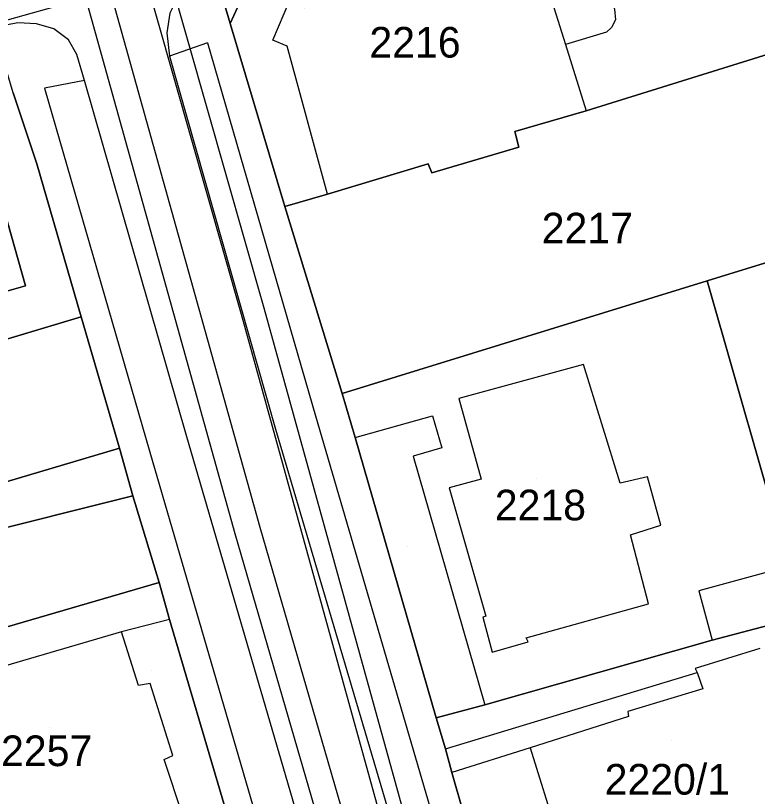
# Model space of a CAD drawing. Extents: x -263423 to -261326, y -1240067 to -1237864.
# Drawn here: x -262351.8 to -262303.4, y -1238838.2 to -1238787.2 of the extents above; entities that cross this region are included whole.
import ezdxf

# ---------------------------------------------------------------- set-up
doc = ezdxf.new("R2010")
doc.units = 0
for name, color, linetype in [('body_kn', 7, 'Continuous'), ('kladpar_druhypozemkov', 7, 'Continuous'), ('kladpar_hranice', 7, 'Continuous'), ('kladpar_parcelnecisla', 7, 'Continuous'), ('kladpar_plochy', 7, 'Continuous'), ('tarchy_linie', 7, 'Continuous'), ('zappar_hrandruhpozemk', 7, 'Continuous')]:
    doc.layers.add(name, color=color, linetype=linetype)

msp = doc.modelspace()

# ---------------------------------------------------------------- linework, layer by layer
at = {"layer": 'body_kn'}
for p, q in [((-262351.64, -1238787.69), (-262351.64, -1238787.69)), ((-262350.43, -1238787.76), (-262350.43, -1238787.76)), ((-262337.8, -1238787.73), (-262337.8, -1238787.73)), ((-262312.67, -1238787.49), (-262312.67, -1238787.49)), ((-262349.29, -1238788.09), (-262349.29, -1238788.09)), ((-262341.93, -1238788.34), (-262341.93, -1238788.34)), ((-262313.25, -1238788.31), (-262313.25, -1238788.31)), ((-262312.93, -1238787.99), (-262312.93, -1238787.99)), ((-262348.35, -1238788.79), (-262348.35, -1238788.79)), ((-262335.02, -1238788.83), (-262335.02, -1238788.83)), ((-262339.27, -1238788.99), (-262339.27, -1238788.99)), ((-262334.07, -1238789.22), (-262334.07, -1238789.22)), ((-262315.92, -1238789.11), (-262315.92, -1238789.11)), ((-262347.79, -1238789.75), (-262347.79, -1238789.75)), ((-262341.76, -1238789.86), (-262341.76, -1238789.86)), ((-262347.3, -1238791.46), (-262347.3, -1238791.46)), ((-262347.3, -1238791.46), (-262347.3, -1238791.46)), ((-262349.9, -1238791.95), (-262349.9, -1238791.95)), ((-262314.57, -1238793.43), (-262314.57, -1238793.43)), ((-262319.22, -1238794.79), (-262319.22, -1238794.79)), ((-262318.97, -1238795.81), (-262318.97, -1238795.81)), ((-262350.4, -1238796.89), (-262350.4, -1238796.89)), ((-262324.89, -1238796.9), (-262324.89, -1238796.9)), ((-262324.89, -1238796.9), (-262324.89, -1238796.9)), ((-262324.64, -1238797.48), (-262324.64, -1238797.48)), ((-262331.44, -1238798.88), (-262331.44, -1238798.88)), ((-262331.44, -1238798.88), (-262331.44, -1238798.88)), ((-262334.24, -1238799.68), (-262334.24, -1238799.68)), ((-262306.69, -1238804.53), (-262306.69, -1238804.53)), ((-262306.69, -1238804.53), (-262306.69, -1238804.53)), ((-262351.14, -1238804.86), (-262351.14, -1238804.86)), ((-262337.07, -1238806.71), (-262337.07, -1238806.71)), ((-262335.59, -1238806.29), (-262335.59, -1238806.29)), ((-262347.52, -1238806.87), (-262347.52, -1238806.87)), ((-262347.52, -1238806.87), (-262347.52, -1238806.87)), ((-262314.74, -1238809.98), (-262314.74, -1238809.98)), ((-262330.5, -1238811.89), (-262330.5, -1238811.89)), ((-262322.89, -1238812.2), (-262322.89, -1238812.2)), ((-262322.89, -1238812.2), (-262322.89, -1238812.2)), ((-262332.23, -1238813.33), (-262332.23, -1238813.33)), ((-262324.61, -1238813.33), (-262324.61, -1238813.33)), ((-262334.84, -1238814.2), (-262334.84, -1238814.2)), ((-262340.62, -1238814.72), (-262340.62, -1238814.72)), ((-262329.64, -1238814.75), (-262329.64, -1238814.75)), ((-262329.64, -1238814.75), (-262329.64, -1238814.75)), ((-262345.01, -1238815.45), (-262345.01, -1238815.45)), ((-262343.04, -1238815.72), (-262343.04, -1238815.72)), ((-262324, -1238815.43), (-262324, -1238815.43)), ((-262325.85, -1238815.98), (-262325.85, -1238815.98)), ((-262310.57, -1238817.31), (-262310.57, -1238817.31)), ((-262321.42, -1238817.47), (-262321.42, -1238817.47)), ((-262312.35, -1238817.74), (-262312.35, -1238817.74)), ((-262323.52, -1238818.03), (-262323.52, -1238818.03)), ((-262344.15, -1238818.56), (-262344.15, -1238818.56)), ((-262344.15, -1238818.56), (-262344.15, -1238818.56)), ((-262309.71, -1238820.48), (-262309.71, -1238820.48)), ((-262335.87, -1238820.6), (-262335.87, -1238820.6)), ((-262337.46, -1238821.04), (-262337.46, -1238821.04)), ((-262311.68, -1238821.1), (-262311.68, -1238821.1)), ((-262342.43, -1238824.22), (-262342.43, -1238824.22)), ((-262342.43, -1238824.22), (-262342.43, -1238824.22)), ((-262307.22, -1238824.75), (-262307.22, -1238824.75)), ((-262310.52, -1238825.61), (-262310.52, -1238825.61)), ((-262321.32, -1238826.48), (-262321.32, -1238826.48)), ((-262321.13, -1238826.42), (-262321.13, -1238826.42)), ((-262341.76, -1238826.64), (-262341.76, -1238826.64)), ((-262341.76, -1238826.64), (-262341.76, -1238826.64)), ((-262344.88, -1238827.44), (-262344.88, -1238827.44)), ((-262344.88, -1238827.44), (-262344.88, -1238827.44)), ((-262318.48, -1238827.83), (-262318.48, -1238827.83)), ((-262318.36, -1238828.09), (-262318.36, -1238828.09)), ((-262306.36, -1238827.99), (-262306.36, -1238827.99)), ((-262306.36, -1238827.99), (-262306.36, -1238827.99)), ((-262320.71, -1238828.77), (-262320.71, -1238828.77)), ((-262307.46, -1238829.82), (-262307.46, -1238829.82)), ((-262307.33, -1238830.08), (-262307.33, -1238830.08)), ((-262343.77, -1238830.93), (-262343.77, -1238830.93)), ((-262343.01, -1238830.81), (-262343.01, -1238830.81)), ((-262306.96, -1238831.16), (-262306.96, -1238831.16)), ((-262321.19, -1238832.19), (-262321.19, -1238832.19)), ((-262311.87, -1238832.64), (-262311.87, -1238832.64)), ((-262324.37, -1238833.05), (-262324.37, -1238833.05)), ((-262311.81, -1238832.96), (-262311.81, -1238832.96)), ((-262323.76, -1238835.08), (-262323.76, -1238835.08)), ((-262323.76, -1238835.08), (-262323.76, -1238835.08)), ((-262318.24, -1238835), (-262318.24, -1238835)), ((-262318.24, -1238835), (-262318.24, -1238835)), ((-262342.11, -1238835.76), (-262342.11, -1238835.76)), ((-262341.53, -1238835.51), (-262341.53, -1238835.51)), ((-262323.33, -1238836.61), (-262323.33, -1238836.61))]:
    msp.add_line(p, q, dxfattribs=at)
at = {"layer": 'kladpar_druhypozemkov'}
for p, q in [((-262326.04, -1238788.16), (-262326.04, -1238788.16)), ((-262314.32, -1238799.96), (-262314.32, -1238799.96)), ((-262317.84, -1238817.46), (-262317.84, -1238817.46)), ((-262326.24, -1238821.86), (-262326.24, -1238821.86)), ((-262342.9, -1238829.94), (-262342.9, -1238829.94)), ((-262349.55, -1238833.7), (-262349.55, -1238833.7)), ((-262309.04, -1238834.56), (-262309.04, -1238834.56))]:
    msp.add_line(p, q, dxfattribs=at)
at = {"layer": 'kladpar_hranice'}
for points in [[(-262351.28, -1238741.15), (-262347.79, -1238753.16), (-262347.42, -1238754.5), (-262343.44, -1238768.41), (-262341.73, -1238774.39), (-262338.97, -1238783.73), (-262337.8, -1238787.73), (-262334.24, -1238799.68), (-262330.5, -1238811.89), (-262329.64, -1238814.75), (-262324.37, -1238833.05), (-262323.76, -1238835.08), (-262323.33, -1238836.61), (-262320.33, -1238847.09)], [(-262338.2, -1238838.65), (-262341.76, -1238826.64), (-262342.43, -1238824.22), (-262344.15, -1238818.56), (-262345.01, -1238815.45), (-262347.52, -1238806.87), (-262350.4, -1238796.89), (-262351.94, -1238792.25), (-262353.23, -1238787.99), (-262355.8, -1238778.84), (-262356.23, -1238777.44), (-262357.39, -1238773.19), (-262361.49, -1238758.82), (-262362.23, -1238756.27), (-262363.52, -1238751.83), (-262364.91, -1238747.06), (-262366.52, -1238741.54)], [(-262299.07, -1238773.77), (-262307.09, -1238776.06), (-262336.37, -1238784.58), (-262337.8, -1238787.73), (-262338.97, -1238783.73), (-262341.73, -1238774.39), (-262343.44, -1238768.41), (-262340.35, -1238770.09), (-262333.16, -1238768.24), (-262322.97, -1238765.21), (-262303.56, -1238759.41), (-262286.94, -1238754.47)], [(-262307.09, -1238776.06), (-262299.07, -1238773.77), (-262297.29, -1238779.6), (-262296.25, -1238782.99), (-262295.09, -1238787.37), (-262314.57, -1238793.43), (-262319.22, -1238794.79), (-262318.97, -1238795.81), (-262324.64, -1238797.48), (-262324.89, -1238796.9), (-262331.44, -1238798.88), (-262334.24, -1238799.68), (-262337.8, -1238787.73), (-262336.37, -1238784.58), (-262307.09, -1238776.06)], [(-262324.89, -1238796.9), (-262324.64, -1238797.48), (-262318.97, -1238795.81), (-262319.22, -1238794.79), (-262314.57, -1238793.43), (-262295.09, -1238787.37), (-262293.93, -1238791.44), (-262291.86, -1238799.95), (-262306.69, -1238804.53), (-262330.5, -1238811.89), (-262334.24, -1238799.68), (-262331.44, -1238798.88), (-262324.89, -1238796.9)], [(-262351.94, -1238792.25), (-262350.4, -1238796.89), (-262347.52, -1238806.87), (-262371.14, -1238813.98)], [(-262353.94, -1238794.97), (-262351.14, -1238804.86), (-262357.41, -1238806.63)], [(-262357.41, -1238806.63), (-262351.14, -1238804.86), (-262353.94, -1238794.97)], [(-262291.86, -1238799.95), (-262290.5, -1238804.34), (-262289.28, -1238808.79), (-262287.87, -1238813.81), (-262285.49, -1238822.2), (-262300.44, -1238826.39), (-262301.36, -1238823.15), (-262306.69, -1238804.53), (-262291.86, -1238799.95)], [(-262306.69, -1238804.53), (-262301.36, -1238823.15), (-262300.44, -1238826.39), (-262300.76, -1238826.51), (-262306.36, -1238827.99), (-262321.19, -1238832.19), (-262324.37, -1238833.05), (-262329.64, -1238814.75), (-262330.5, -1238811.89), (-262306.69, -1238804.53)], [(-262347.52, -1238806.87), (-262345.01, -1238815.45), (-262370.79, -1238823.11), (-262372.38, -1238817.45), (-262370.28, -1238816.84), (-262371.14, -1238813.98), (-262347.52, -1238806.87)], [(-262375.47, -1238815.21), (-262371.14, -1238813.98), (-262370.28, -1238816.84), (-262372.38, -1238817.45), (-262370.79, -1238823.11), (-262345.01, -1238815.45), (-262344.15, -1238818.56), (-262376.28, -1238826.62), (-262374.19, -1238833.48), (-262375.59, -1238833.85), (-262381.01, -1238835.65), (-262385.35, -1238822.23), (-262385.93, -1238820.45), (-262385.92, -1238820.14), (-262386.05, -1238819.76), (-262386.48, -1238818.36), (-262383.23, -1238817.43), (-262381.38, -1238816.88), (-262375.47, -1238815.21)], [(-262344.15, -1238818.56), (-262342.43, -1238824.22), (-262362.8, -1238830.15), (-262374.19, -1238833.48), (-262376.28, -1238826.62), (-262344.15, -1238818.56)], [(-262342.43, -1238824.22), (-262341.76, -1238826.64), (-262338.2, -1238838.65), (-262337.47, -1238841.06), (-262354.85, -1238846.44), (-262358.83, -1238832.84), (-262361.76, -1238833.71), (-262362.68, -1238830.59), (-262362.8, -1238830.15), (-262342.43, -1238824.22)], [(-262306.36, -1238827.99), (-262300.76, -1238826.51), (-262295.36, -1238843.93), (-262307.96, -1238847.57), (-262308.88, -1238844.9), (-262314.99, -1238846.69), (-262315.05, -1238846.31), (-262319.19, -1238847.61), (-262319.38, -1238846.85), (-262320.33, -1238847.09), (-262323.33, -1238836.61), (-262323.76, -1238835.08), (-262324.37, -1238833.05), (-262321.19, -1238832.19), (-262306.36, -1238827.99)]]:
    msp.add_lwpolyline(points, dxfattribs=at)
at = {"layer": 'kladpar_plochy'}
for points in [[(-262351.28, -1238741.15), (-262347.79, -1238753.16), (-262347.42, -1238754.5), (-262343.44, -1238768.41), (-262341.73, -1238774.39), (-262338.97, -1238783.73), (-262337.8, -1238787.73), (-262334.24, -1238799.68), (-262330.5, -1238811.89), (-262329.64, -1238814.75), (-262324.37, -1238833.05), (-262323.76, -1238835.08), (-262323.33, -1238836.61), (-262320.33, -1238847.09)], [(-262338.2, -1238838.65), (-262341.76, -1238826.64), (-262342.43, -1238824.22), (-262344.15, -1238818.56), (-262345.01, -1238815.45), (-262347.52, -1238806.87), (-262350.4, -1238796.89), (-262351.94, -1238792.25), (-262353.23, -1238787.99), (-262355.8, -1238778.84), (-262356.23, -1238777.44), (-262357.39, -1238773.19), (-262361.49, -1238758.82), (-262362.23, -1238756.27), (-262363.52, -1238751.83), (-262364.91, -1238747.06), (-262366.52, -1238741.54)], [(-262299.07, -1238773.77), (-262307.09, -1238776.06), (-262336.37, -1238784.58), (-262337.8, -1238787.73), (-262338.97, -1238783.73), (-262341.73, -1238774.39), (-262343.44, -1238768.41), (-262340.35, -1238770.09), (-262333.16, -1238768.24), (-262322.97, -1238765.21), (-262303.56, -1238759.41), (-262286.94, -1238754.47)], [(-262351.94, -1238792.25), (-262350.4, -1238796.89), (-262347.52, -1238806.87), (-262371.14, -1238813.98)], [(-262353.94, -1238794.97), (-262351.14, -1238804.86), (-262357.41, -1238806.63)], [(-262357.41, -1238806.63), (-262351.14, -1238804.86), (-262353.94, -1238794.97)]]:
    msp.add_lwpolyline(points, dxfattribs=at)
for points in [[(-262307.09, -1238776.06), (-262299.07, -1238773.77), (-262297.29, -1238779.6), (-262296.25, -1238782.99), (-262295.09, -1238787.37), (-262314.57, -1238793.43), (-262319.22, -1238794.79), (-262318.97, -1238795.81), (-262324.64, -1238797.48), (-262324.89, -1238796.9), (-262331.44, -1238798.88), (-262334.24, -1238799.68), (-262337.8, -1238787.73), (-262336.37, -1238784.58)], [(-262324.89, -1238796.9), (-262324.64, -1238797.48), (-262318.97, -1238795.81), (-262319.22, -1238794.79), (-262314.57, -1238793.43), (-262295.09, -1238787.37), (-262293.93, -1238791.44), (-262291.86, -1238799.95), (-262306.69, -1238804.53), (-262330.5, -1238811.89), (-262334.24, -1238799.68), (-262331.44, -1238798.88)], [(-262291.86, -1238799.95), (-262290.5, -1238804.34), (-262289.28, -1238808.79), (-262287.87, -1238813.81), (-262285.49, -1238822.2), (-262300.44, -1238826.39), (-262301.36, -1238823.15), (-262306.69, -1238804.53)], [(-262306.69, -1238804.53), (-262301.36, -1238823.15), (-262300.44, -1238826.39), (-262300.76, -1238826.51), (-262306.36, -1238827.99), (-262321.19, -1238832.19), (-262324.37, -1238833.05), (-262329.64, -1238814.75), (-262330.5, -1238811.89)], [(-262347.52, -1238806.87), (-262345.01, -1238815.45), (-262370.79, -1238823.11), (-262372.38, -1238817.45), (-262370.28, -1238816.84), (-262371.14, -1238813.98)], [(-262375.47, -1238815.21), (-262371.14, -1238813.98), (-262370.28, -1238816.84), (-262372.38, -1238817.45), (-262370.79, -1238823.11), (-262345.01, -1238815.45), (-262344.15, -1238818.56), (-262376.28, -1238826.62), (-262374.19, -1238833.48), (-262375.59, -1238833.85), (-262381.01, -1238835.65), (-262385.35, -1238822.23), (-262385.93, -1238820.45), (-262385.92, -1238820.14), (-262386.05, -1238819.76), (-262386.48, -1238818.36), (-262383.23, -1238817.43), (-262381.38, -1238816.88)], [(-262344.15, -1238818.56), (-262342.43, -1238824.22), (-262362.8, -1238830.15), (-262374.19, -1238833.48), (-262376.28, -1238826.62)], [(-262342.43, -1238824.22), (-262341.76, -1238826.64), (-262338.2, -1238838.65), (-262337.47, -1238841.06), (-262354.85, -1238846.44), (-262358.83, -1238832.84), (-262361.76, -1238833.71), (-262362.68, -1238830.59), (-262362.8, -1238830.15)], [(-262306.36, -1238827.99), (-262300.76, -1238826.51), (-262295.36, -1238843.93), (-262307.96, -1238847.57), (-262308.88, -1238844.9), (-262314.99, -1238846.69), (-262315.05, -1238846.31), (-262319.19, -1238847.61), (-262319.38, -1238846.85), (-262320.33, -1238847.09), (-262323.33, -1238836.61), (-262323.76, -1238835.08), (-262324.37, -1238833.05), (-262321.19, -1238832.19)]]:
    msp.add_lwpolyline(points, close=True, dxfattribs=at)
at = {"layer": 'tarchy_linie'}
for points in [[(-262383.62, -1238648.31), (-262364.99, -1238710.49), (-262343.69, -1238783.46), (-262337.07, -1238806.71), (-262314.1, -1238889.79)], [(-262385.11, -1238648.81), (-262384.73, -1238650.01), (-262372.26, -1238694.13), (-262359.64, -1238737.68), (-262346.67, -1238781.89), (-262335.87, -1238820.6), (-262324.52, -1238859.75), (-262315.56, -1238890.36)], [(-262363.51, -1238710.05), (-262343.35, -1238779.13), (-262340.58, -1238778.3), (-262340.09, -1238779.93), (-262339.42, -1238782.19), (-262338.98, -1238783.68), (-262341.79, -1238784.52), (-262335.59, -1238806.29), (-262312.66, -1238889.22), (-262312.9, -1238889.32), (-262314.1, -1238889.79), (-262315.56, -1238890.36), (-262317.1, -1238890.97), (-262326.1, -1238860.21), (-262337.46, -1238821.04), (-262347.22, -1238786.06), (-262353.29, -1238787.77), (-262353.71, -1238786.28), (-262354.37, -1238783.93), (-262354.82, -1238782.34), (-262348.72, -1238780.73), (-262361.22, -1238738.14)]]:
    msp.add_lwpolyline(points, dxfattribs=at)
at = {"layer": 'zappar_hrandruhpozemk'}
for p, q in [((-262339.27, -1238788.99), (-262341.76, -1238789.86)), ((-262339.27, -1238788.99), (-262332.23, -1238813.33)), ((-262332.23, -1238813.33), (-262324.08, -1238841.23)), ((-262334.84, -1238814.2), (-262326.75, -1238841.59)), ((-262330.69, -1238848.79), (-262340.62, -1238814.72)), ((-262343.04, -1238815.72), (-262333.17, -1238849.53)), ((-262325.85, -1238815.98), (-262321.19, -1238832.19)), ((-262309.71, -1238820.48), (-262310.57, -1238817.31)), ((-262301.36, -1238823.15), (-262307.22, -1238824.75)), ((-262307.22, -1238824.75), (-262306.36, -1238827.99)), ((-262341.76, -1238826.64), (-262344.88, -1238827.44)), ((-262344.88, -1238827.44), (-262355.44, -1238830.52)), ((-262323.76, -1238835.08), (-262307.33, -1238830.08)), ((-262341.53, -1238835.51), (-262343.01, -1238830.81)), ((-262318.24, -1238835), (-262323.33, -1238836.61))]:
    msp.add_line(p, q, dxfattribs=at)
for points in [[(-262317.58, -1238783.84), (-262315.22, -1238783.03), (-262314.84, -1238783.03), (-262314.66, -1238783.35), (-262314.41, -1238784.11), (-262312.97, -1238786.03), (-262312.73, -1238786.79), (-262312.67, -1238787.49), (-262312.93, -1238787.99), (-262313.25, -1238788.31), (-262315.92, -1238789.11)], [(-262338.97, -1238783.73), (-262339.93, -1238784.42), (-262340.63, -1238785.11), (-262341.21, -1238786), (-262341.73, -1238787.07), (-262341.93, -1238788.34), (-262341.76, -1238789.86), (-262334.84, -1238814.2)], [(-262317.58, -1238783.84), (-262315.92, -1238789.11), (-262314.57, -1238793.43)], [(-262331.44, -1238798.88), (-262334.07, -1238789.22), (-262335.02, -1238788.83), (-262333.91, -1238786.18), (-262332.97, -1238786.69), (-262328.7, -1238785.46), (-262328.83, -1238785.02)], [(-262340.62, -1238814.72), (-262347.3, -1238791.46), (-262347.79, -1238789.75), (-262348.35, -1238788.79), (-262349.29, -1238788.09), (-262350.43, -1238787.76), (-262351.64, -1238787.69), (-262353.23, -1238787.99)], [(-262347.3, -1238791.46), (-262349.9, -1238791.95), (-262343.04, -1238815.72)], [(-262310.57, -1238817.31), (-262312.35, -1238817.74), (-262314.74, -1238809.98), (-262322.89, -1238812.2)], [(-262322.89, -1238812.2), (-262321.42, -1238817.47), (-262323.52, -1238818.03), (-262321.13, -1238826.42), (-262321.32, -1238826.48), (-262320.71, -1238828.77), (-262318.36, -1238828.09), (-262318.48, -1238827.83), (-262310.52, -1238825.61), (-262311.68, -1238821.1), (-262309.71, -1238820.48)], [(-262329.64, -1238814.75), (-262324.61, -1238813.33), (-262324, -1238815.43), (-262325.85, -1238815.98)], [(-262343.01, -1238830.81), (-262343.77, -1238830.93), (-262344.88, -1238827.44)], [(-262303.26, -1238828.52), (-262307.46, -1238829.82), (-262307.33, -1238830.08), (-262306.96, -1238831.16), (-262311.87, -1238832.64), (-262311.81, -1238832.96)], [(-262311.81, -1238832.96), (-262318.24, -1238835), (-262316.46, -1238840.66)], [(-262340.88, -1238839.45), (-262342.11, -1238835.76), (-262341.53, -1238835.51)]]:
    msp.add_lwpolyline(points, dxfattribs=at)

# ---------------------------------------------------------------- texts
at = {"layer": 'kladpar_parcelnecisla'}
for s, p in [('2216', (-262328.714, -1238789.96)), ('2217', (-262317.477, -1238802.09)), ('2218', (-262320.537, -1238820.16)), ('2257', (-262352.741, -1238836.2)), ('2220/1', (-262313.372, -1238838.06))]:
    msp.add_text(s, height=2, dxfattribs=at).set_placement(p)

doc.saveas('drawing.dxf')
